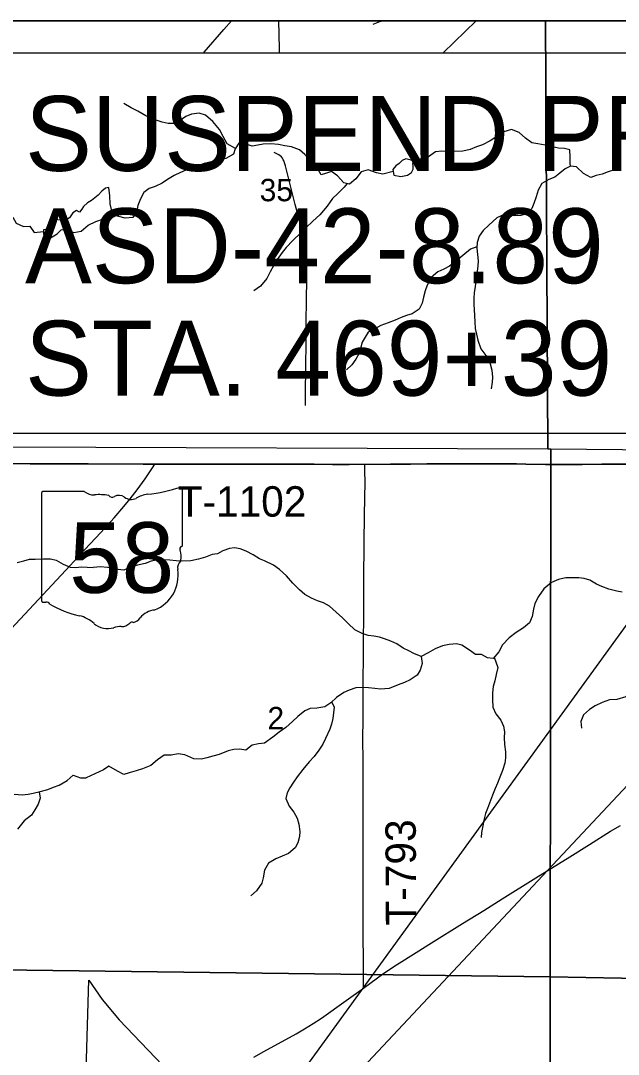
# Model space of a CAD drawing. Extents: x 0 to 34, y 0 to 22.
# Drawn here: x 9.674 to 10.792, y 18.968 to 20.9 of the extents above; entities that cross this region are included whole.
import ezdxf

# ---------------------------------------------------------------- set-up
doc = ezdxf.new("R2010")
doc.units = 0
for name, color, linetype in [('Default', 7, 'Continuous'), ('GM_X_Corporation', 7, 'Continuous'), ('GM_X_County_Road', 7, 'Continuous'), ('GM_X_Minor_Lake', 7, 'Continuous'), ('GM_X_Minor_River', 7, 'Continuous'), ('GM_X_Rail_Line', 7, 'Continuous'), ('GM_X_Section', 7, 'Continuous'), ('GM_X_Section_Text', 7, 'Continuous'), ('GM_X_State_Location', 7, 'Continuous'), ('GM_X_State_Route', 7, 'Continuous'), ('GM_X_State_Shield', 7, 'Continuous'), ('GM_X_Township_Road', 7, 'Continuous'), ('GM_X_Township_Road_Text', 7, 'Continuous'), ('GM_X_US_Route', 7, 'Continuous'), ('SH_Data', 7, 'Continuous'), ('SH_Text', 7, 'Continuous')]:
    doc.layers.add(name, color=color, linetype=linetype)

msp = doc.modelspace()

# ---------------------------------------------------------------- linework, layer by layer
at = {"layer": 'Default'}
for points in [[(10.6553, 20.9), (9.6521, 20.9), (9.6459, 20.1032), (10.6601, 20.1)], [(11.6608, 20.9), (10.6553, 20.9), (10.6601, 20.1), (10.6654, 20.0997), (11.669, 20.0904)]]:
    msp.add_lwpolyline(points, close=True, dxfattribs=at)
at = {"layer": 'GM_X_Corporation'}
msp.add_lwpolyline([(9.7941, 18.8528), (9.8017, 19.1068), (9.8263, 19.0703), (9.8583, 19.0322), (9.9932, 18.8913)], dxfattribs=at)
at = {"layer": 'GM_X_County_Road'}
msp.add_lwpolyline([(10.0161, 20.8398), (10.0173, 20.8412), (10.0538, 20.8835), (10.0681, 20.9)], dxfattribs=at)
at = {"layer": 'GM_X_Minor_Lake'}
for points in [[(10.4043, 20.639), (10.3941, 20.6416), (10.3872, 20.6389), (10.382, 20.6328), (10.3755, 20.6286), (10.3703, 20.6217), (10.3719, 20.6114), (10.3852, 20.6085), (10.3977, 20.6112), (10.4049, 20.6162), (10.4079, 20.6227), (10.4078, 20.6284)], [(10.4078, 20.6284), (10.4075, 20.6324), (10.4079, 20.6343), (10.4077, 20.6362), (10.4065, 20.6378), (10.4043, 20.639)], [(9.8004, 20.5175), (9.8145, 20.5244), (9.8289, 20.5294), (9.8403, 20.5307), (9.8452, 20.5421), (9.8416, 20.5577), (9.8407, 20.5729), (9.8387, 20.5884), (9.8326, 20.5869), (9.8255, 20.5815), (9.8191, 20.5739), (9.8065, 20.5638), (9.7989, 20.5596)], [(9.7989, 20.5596), (9.7913, 20.5528), (9.7882, 20.5475), (9.7841, 20.5418), (9.7784, 20.5449), (9.7715, 20.5407), (9.7651, 20.5316), (9.7586, 20.527), (9.7484, 20.527), (9.7393, 20.5282), (9.7344, 20.5149), (9.7287, 20.5107), (9.7169, 20.5092), (9.7165, 20.5005), (9.7298, 20.494), (9.7423, 20.5016), (9.7495, 20.5088), (9.759, 20.5096), (9.7734, 20.5039), (9.7871, 20.5065), (9.8004, 20.5175)]]:
    msp.add_lwpolyline(points, dxfattribs=at)
at = {"layer": 'GM_X_Minor_River'}
msp.add_line((10.3521, 20.9), (10.3452, 20.8979), dxfattribs=at)
for points in [[(10.3452, 20.8979), (10.3327, 20.8928)], [(10.0757, 20.661), (10.0603, 20.6695), (10.0526, 20.6832), (10.046, 20.6968), (10.0337, 20.7115), (10.0196, 20.7236), (10.0077, 20.7269), (9.9933, 20.7253), (9.9831, 20.7211), (9.9703, 20.7122), (9.9597, 20.7076), (9.9498, 20.7075), (9.9387, 20.7105), (9.9273, 20.7138), (9.9178, 20.7175), (9.9079, 20.7224), (9.8934, 20.731), (9.8804, 20.7374), (9.867, 20.7449)], [(10.7023, 20.6279), (10.7018, 20.6336), (10.7017, 20.6454), (10.7009, 20.6587), (10.691, 20.6609), (10.68, 20.662), (10.6685, 20.6642), (10.6548, 20.6675), (10.6411, 20.6701), (10.6301, 20.6719), (10.6179, 20.6805), (10.606, 20.6907), (10.5919, 20.6967), (10.5775, 20.6924), (10.5647, 20.6836), (10.5518, 20.6751), (10.5378, 20.6682), (10.5265, 20.6643), (10.5147, 20.6592), (10.5007, 20.6561), (10.484, 20.6556), (10.4745, 20.6555), (10.4619, 20.6562), (10.4498, 20.6546), (10.4366, 20.6457), (10.4237, 20.6415), (10.4069, 20.6373)], [(10.3708, 20.6184), (10.3514, 20.6132), (10.3392, 20.6157), (10.3239, 20.6213), (10.3107, 20.6174), (10.3009, 20.6044), (10.2892, 20.5945), (10.2786, 20.597), (10.2667, 20.6103), (10.2556, 20.6182), (10.2457, 20.6147), (10.2363, 20.6119), (10.2278, 20.6259), (10.2148, 20.6395), (10.2056, 20.6497), (10.1956, 20.6584), (10.1807, 20.664), (10.1678, 20.6662), (10.156, 20.6684), (10.1416, 20.6698), (10.1275, 20.6689), (10.1177, 20.6673), (10.107, 20.6657), (10.0956, 20.6694), (10.0823, 20.6709), (10.0752, 20.6602), (10.0718, 20.6502), (10.0575, 20.6422), (10.0427, 20.639), (10.0275, 20.6358), (10.0173, 20.6331), (10.0002, 20.6269), (9.9885, 20.623), (9.973, 20.6161), (9.9612, 20.6106), (9.9488, 20.6029), (9.9389, 20.596), (9.9257, 20.5899), (9.9143, 20.5863), (9.9041, 20.5787), (9.8981, 20.5672), (9.8933, 20.5543), (9.8904, 20.5424), (9.8836, 20.5321), (9.8692, 20.5309), (9.8434, 20.5379)], [(10.7962, 20.6222), (10.7844, 20.6213), (10.7726, 20.6174), (10.7617, 20.6132), (10.7503, 20.6108), (10.7401, 20.6069), (10.7263, 20.6141), (10.7137, 20.6269), (10.7023, 20.6279), (10.6924, 20.6229), (10.6826, 20.6149), (10.6728, 20.6076), (10.6618, 20.6029), (10.6486, 20.5956), (10.6419, 20.583), (10.6382, 20.5708), (10.6337, 20.5582), (10.63, 20.5487), (10.6198, 20.5391), (10.6096, 20.536), (10.5974, 20.5355), (10.5875, 20.5362), (10.578, 20.5377), (10.5648, 20.5315), (10.5493, 20.5177), (10.5388, 20.5077), (10.5313, 20.4974), (10.5279, 20.4856), (10.5273, 20.475), (10.5285, 20.4628), (10.5294, 20.4514), (10.5291, 20.4415), (10.5276, 20.4309), (10.5258, 20.4179), (10.5237, 20.4031), (10.5223, 20.3913), (10.5216, 20.3814), (10.5217, 20.3704), (10.5221, 20.3597), (10.5226, 20.3487), (10.5231, 20.3369), (10.5243, 20.3244), (10.5263, 20.3138), (10.5287, 20.3027), (10.5349, 20.2864), (10.546, 20.2717), (10.5519, 20.2588), (10.5554, 20.2467), (10.5562, 20.2338), (10.5559, 20.2243), (10.5541, 20.2121)], [(10.2846, 20.5956), (10.279, 20.5891), (10.2669, 20.5768), (10.2571, 20.5676), (10.247, 20.5535), (10.2338, 20.5374), (10.2206, 20.5255), (10.2071, 20.5129), (10.198, 20.5033), (10.1833, 20.4891), (10.1705, 20.4761), (10.163, 20.4665), (10.154, 20.4535), (10.1476, 20.4432), (10.1409, 20.4306), (10.1342, 20.4184), (10.1225, 20.4035), (10.11, 20.3951)], [(9.5265, 20.4611), (9.5394, 20.4657), (9.55, 20.4714), (9.561, 20.4763), (9.5629, 20.4862), (9.5629, 20.4998), (9.5758, 20.5108), (9.5899, 20.5176), (9.6024, 20.5267), (9.6145, 20.5366), (9.6255, 20.5324), (9.6361, 20.5309), (9.6464, 20.5328), (9.6593, 20.5328), (9.6653, 20.5218), (9.679, 20.5153), (9.6911, 20.5157), (9.6991, 20.5039), (9.7168, 20.5059)], [(10.5274, 20.4772), (10.5155, 20.473), (10.5008, 20.4611), (10.4868, 20.4492), (10.4763, 20.4411), (10.4657, 20.4357), (10.4539, 20.4307), (10.4415, 20.4199), (10.4344, 20.4054), (10.4307, 20.3952), (10.4274, 20.3833), (10.4248, 20.3723), (10.4192, 20.3609), (10.406, 20.352), (10.3953, 20.3489), (10.3855, 20.345), (10.3741, 20.3404), (10.3613, 20.335), (10.3473, 20.3303), (10.3351, 20.3237), (10.3242, 20.318), (10.3126, 20.2992), (10.3096, 20.2871), (10.3063, 20.2771), (10.3007, 20.2676), (10.2932, 20.2565), (10.2834, 20.2473)], [(10.7989, 19.8318), (10.789, 19.834), (10.7738, 19.8373), (10.7608, 19.8426), (10.7509, 19.847), (10.7383, 19.8542), (10.7277, 19.8575), (10.7178, 19.8586), (10.7067, 19.8589), (10.6935, 19.8584), (10.6798, 19.8556), (10.6669, 19.8498), (10.6526, 19.838), (10.6425, 19.8238), (10.6357, 19.8108), (10.6332, 19.8002), (10.6306, 19.7865), (10.6254, 19.7746), (10.6141, 19.7651), (10.6005, 19.7562), (10.5873, 19.7466), (10.5752, 19.7332), (10.5685, 19.7206), (10.5576, 19.708), (10.5473, 19.7091), (10.5358, 19.7154), (10.5248, 19.7153), (10.5134, 19.7232), (10.4988, 19.733), (10.4893, 19.7352), (10.4753, 19.734), (10.4628, 19.7316), (10.4491, 19.7258), (10.4363, 19.7185), (10.423, 19.7115), (10.4093, 19.7171), (10.3998, 19.722), (10.3895, 19.7269), (10.3776, 19.7352), (10.3666, 19.74), (10.3544, 19.7449), (10.3449, 19.7475), (10.3342, 19.7493), (10.3239, 19.7511), (10.3125, 19.7544), (10.2992, 19.7612), (10.2865, 19.7733), (10.2762, 19.7838), (10.2639, 19.7944), (10.2513, 19.8057), (10.2406, 19.8117), (10.2292, 19.8154), (10.2181, 19.8207), (10.2052, 19.8274), (10.1956, 19.8361), (10.183, 19.8489), (10.1714, 19.8625), (10.158, 19.8742), (10.1466, 19.8821), (10.1302, 19.8903), (10.1206, 19.8944), (10.1088, 19.9016), (10.0958, 19.9087), (10.0844, 19.9128), (10.0738, 19.915), (10.0643, 19.9134), (10.0522, 19.9088), (10.0419, 19.9037), (10.0324, 19.9025), (10.0196, 19.8975), (10.0067, 19.8932), (9.9923, 19.8904), (9.9771, 19.89), (9.9649, 19.8906), (9.9531, 19.8917), (9.9421, 19.8924), (9.9277, 19.8919), (9.9178, 19.8895)], [(9.6673, 19.8873), (9.6798, 19.8907), (9.6904, 19.8938), (9.7014, 19.8934), (9.717, 19.8941), (9.7299, 19.8941), (9.7401, 19.8915), (9.7534, 19.8839), (9.7663, 19.8785), (9.7769, 19.8778), (9.7871, 19.8793), (9.8097, 19.8781)], [(9.9178, 19.8895), (9.9068, 19.8853), (9.8928, 19.8821), (9.8792, 19.8786), (9.8671, 19.8732), (9.8507, 19.8746), (9.8362, 19.8779), (9.8233, 19.8789), (9.8097, 19.8781)], [(10.423, 19.7115), (10.4247, 19.6983), (10.421, 19.6861), (10.4154, 19.6765), (10.4025, 19.6681), (10.3919, 19.663), (10.3798, 19.6588), (10.3631, 19.6518), (10.3468, 19.6505), (10.3362, 19.652), (10.3248, 19.653), (10.3145, 19.6537), (10.3008, 19.6529), (10.2883, 19.6486), (10.2785, 19.6443), (10.2649, 19.6347), (10.2543, 19.6251), (10.2426, 19.6178), (10.2282, 19.6151), (10.2153, 19.6146), (10.2054, 19.6103), (10.1926, 19.5996), (10.1821, 19.59), (10.17, 19.5789), (10.1575, 19.5701), (10.1455, 19.5608), (10.1303, 19.5497), (10.119, 19.5485), (10.1072, 19.5457), (10.0951, 19.5365), (10.0841, 19.5383), (10.0727, 19.5379), (10.0621, 19.5351), (10.0454, 19.5282), (10.0337, 19.525), (10.0223, 19.5219), (10.0121, 19.5195), (9.9976, 19.5202), (9.9809, 19.5277), (9.9687, 19.5299), (9.9554, 19.5271), (9.9425, 19.527), (9.93, 19.5186), (9.9176, 19.5078), (9.902, 19.5016), (9.8903, 19.4977), (9.877, 19.4942), (9.8672, 19.4911), (9.8554, 19.4975), (9.8389, 19.5069), (9.8287, 19.4999), (9.7964, 19.4847)], [(10.5598, 19.7106), (10.5664, 19.6909), (10.5631, 19.678), (10.5606, 19.6662), (10.5576, 19.6555), (10.5566, 19.6437), (10.5567, 19.6312), (10.5572, 19.6171), (10.5626, 19.6046), (10.5718, 19.5925), (10.5772, 19.5812), (10.5788, 19.5709), (10.5782, 19.5603), (10.5786, 19.5473), (10.5807, 19.5337), (10.5808, 19.5219), (10.5797, 19.5124), (10.5753, 19.4986), (10.57, 19.4861), (10.5656, 19.475), (10.5611, 19.4651), (10.5566, 19.4525), (10.5525, 19.4426), (10.547, 19.4277), (10.5436, 19.4182), (10.5403, 19.4056), (10.5381, 19.3953), (10.5356, 19.3828), (10.5353, 19.3733)], [(11.0087, 19.6855), (10.9627, 19.6848), (10.9499, 19.6782), (10.94, 19.6736), (10.929, 19.6689), (10.9154, 19.6631), (10.9056, 19.6615), (10.896, 19.6645), (10.8838, 19.6686), (10.8697, 19.6727), (10.8542, 19.6672), (10.8425, 19.6599), (10.8304, 19.6522), (10.8195, 19.6453), (10.8055, 19.6361), (10.7888, 19.6314), (10.7755, 19.6305), (10.7615, 19.6255), (10.7486, 19.6193), (10.7377, 19.6128), (10.7263, 19.6028), (10.7215, 19.5898), (10.7231, 19.5777)], [(10.2558, 19.6265), (10.2601, 19.6168), (10.259, 19.6065), (10.258, 19.5955), (10.2554, 19.5852), (10.2521, 19.5757), (10.2439, 19.5585), (10.239, 19.5478), (10.2315, 19.5364), (10.2229, 19.5249), (10.2138, 19.5146), (10.2018, 19.5004), (10.1909, 19.4867), (10.1841, 19.4767), (10.1774, 19.4664), (10.1725, 19.4569), (10.17, 19.4462), (10.1762, 19.4318), (10.1846, 19.4208), (10.1912, 19.4095), (10.1943, 19.3981), (10.1963, 19.3844), (10.1952, 19.3749), (10.1923, 19.3635), (10.1874, 19.354), (10.1746, 19.3432), (10.1633, 19.3382), (10.1511, 19.3335), (10.1375, 19.3251), (10.13, 19.3121), (10.1275, 19.2976), (10.1253, 19.2881), (10.1152, 19.2736), (10.1046, 19.264)], [(9.6621, 19.4544), (9.6769, 19.4532), (9.6879, 19.454), (9.6974, 19.4563), (9.7107, 19.4593), (9.7247, 19.4631), (9.7357, 19.4672), (9.746, 19.471), (9.7611, 19.4797), (9.7721, 19.49), (9.7858, 19.4847), (9.7964, 19.4847)], [(9.7086, 19.4588), (9.7103, 19.4468), (9.7069, 19.4354), (9.7008, 19.4251), (9.694, 19.4153), (9.6807, 19.4043), (9.6682, 19.3891)]]:
    msp.add_lwpolyline(points, dxfattribs=at)
at = {"layer": 'GM_X_Rail_Line'}
msp.add_line((10.4639, 20.8398), (10.5261, 20.9), dxfattribs=at)
for points in [[(11.5404, 20.9), (7.1189, 20.9)], [(9.6605, 20.0726), (9.6916, 20.0723), (9.7226, 20.0726), (9.7444, 20.0725), (9.7755, 20.0723), (9.8003, 20.0722), (9.8469, 20.072), (9.9028, 20.0718), (9.9183, 20.0715), (9.9247, 20.0716), (9.9401, 20.0717), (9.9743, 20.0715), (9.9836, 20.0716), (10.0084, 20.0714), (10.0426, 20.0715), (10.0892, 20.0716), (10.1327, 20.0716), (10.2064, 20.0715), (10.2072, 20.0715), (10.2227, 20.0714), (10.2569, 20.0712), (10.288, 20.0712), (10.3128, 20.0713), (10.3173, 20.0713), (10.3439, 20.0713), (10.3656, 20.0715), (10.4029, 20.0717), (10.4339, 20.0722), (10.4666, 20.0724), (10.5023, 20.0724), (10.5209, 20.0724), (10.5395, 20.0724), (10.5582, 20.0724), (10.6013, 20.0723), (10.6187, 20.0718), (10.6555, 20.0713), (10.6897, 20.0711), (10.7239, 20.0713), (10.7612, 20.0715), (10.8078, 20.0717)]]:
    msp.add_lwpolyline(points, dxfattribs=at)
at = {"layer": 'GM_X_Section'}
for points in [[(9.6432, 20.1032), (9.6459, 20.1032), (10.6601, 20.1), (10.6654, 20.0997), (10.6641, 19.1128), (9.6363, 19.1257)], [(11.669, 20.0904), (11.6646, 19.0944), (10.6641, 19.1128), (10.6654, 20.0997)], [(10.6641, 19.1128), (10.6649, 18.109), (9.6357, 18.1129), (9.6363, 19.1257)], [(11.6646, 19.0944), (11.6666, 18.0929), (10.6649, 18.109), (10.6641, 19.1128)]]:
    msp.add_lwpolyline(points, close=True, dxfattribs=at)
at = {"layer": 'GM_X_State_Route'}
for points in [[(10.1578, 20.8398), (10.1578, 20.8482), (10.1571, 20.9)], [(9.4869, 19.582), (9.4972, 19.5931), (9.5523, 19.6522), (9.6562, 19.7635), (9.7665, 19.8817), (9.7939, 19.9115), (9.8237, 19.9431), (9.8487, 19.9707), (9.867, 19.9918), (9.8789, 20.0062), (9.8921, 20.0234), (9.9066, 20.0435), (9.9205, 20.0641), (9.9249, 20.071)]]:
    msp.add_lwpolyline(points, dxfattribs=at)
at = {"layer": 'GM_X_State_Shield'}
for p, q in [((9.7131, 20.0166), (9.7131, 19.8165)), ((9.793, 20.02), (9.7157, 20.02)), ((9.9768, 19.9203), (9.9768, 20.025)), ((9.9768, 19.9203), (9.9768, 19.9203))]:
    msp.add_line(p, q, dxfattribs=at)
for centre, radius, start, end in [((9.7162, 20.017), 0.00305, 98.1301, 188.1301), ((9.8113, 20.0433), 0.0296, 231.6195, 271.1119), ((9.8829, 20.2929), 0.2796, 275.8445, 288.9065), ((9.9739, 20.0254), 0.00294, 351.8621, 97.738), ((9.8212, 19.9077), 0.1064, 80.4867, 94.9883), ((9.8453, 20.018), 0.00855, 219.7921, 297.1024), ((9.8579, 19.9949), 0.0178, 54.4667, 119.1411), ((9.8808, 20.0266), 0.0214, 233.8562, 294.8282), ((9.9186, 19.9589), 0.0563, 97.3462, 120.7689), ((9.9737, 19.9199), 0.00314, 289.6038, 7.7341), ((9.9761, 19.9126), 0.00454, 107.944, 210.337), ((9.9472, 19.8994), 0.0273, 340.033, 23.6496), ((9.9873, 19.8765), 0.0198, 136.8065, 186.9296), ((9.8986, 19.8632), 0.0699, 292.3089, 8.9858), ((9.7162, 19.816), 0.00308, 171.9584, 258.3066), ((9.7167, 19.8365), 0.0235, 267.339, 280.6039), ((9.7215, 19.8049), 0.00848, 29.7484, 93.2717), ((9.8285, 19.9847), 0.2019, 240.4129, 257.1985), ((9.7683, 19.7266), 0.0632, 47.1842, 75.836), ((9.928, 19.7603), 0.0383, 94.4031, 142.5768), ((9.8367, 19.8039), 0.0401, 230.7004, 286.2918), ((9.8598, 19.7347), 0.0329, 85.6951, 111.2099), ((9.8628, 19.7889), 0.0214, 268.777, 315.5493), ((9.8821, 19.7696), 0.00601, 65.7517, 132.6484), ((9.8795, 19.7971), 0.0226, 282.8732, 323.2771)]:
    msp.add_arc(centre, radius, start, end, dxfattribs=at)
at = {"layer": 'GM_X_Township_Road'}
for points in [[(10.2091, 20.4257), (10.2093, 20.4407), (10.209, 20.4531), (10.2085, 20.4624), (10.208, 20.4691), (10.2071, 20.4751), (10.2028, 20.4952), (10.1977, 20.5167), (10.1921, 20.5382), (10.1872, 20.5561), (10.1764, 20.6014), (10.1694, 20.6285), (10.1676, 20.6345), (10.1665, 20.6374), (10.1652, 20.6402), (10.1636, 20.6428), (10.1617, 20.6452), (10.1594, 20.6473), (10.1568, 20.6491), (10.1541, 20.6506), (10.1484, 20.6536)], [(10.207, 20.1808), (10.2069, 20.2046), (10.2074, 20.2512), (10.2079, 20.3012), (10.208, 20.3324), (10.2085, 20.3817), (10.209, 20.4127), (10.2091, 20.4257)], [(9.5302, 20.0726), (9.5364, 20.0726), (9.5675, 20.0723), (9.611, 20.0723), (9.6607, 20.0721), (9.6918, 20.0717), (9.7228, 20.072), (9.7446, 20.072), (9.7757, 20.0718), (9.8005, 20.0717), (9.8471, 20.0715), (9.903, 20.0712), (9.9186, 20.071), (9.9249, 20.071)], [(9.9249, 20.071), (9.9403, 20.0711), (9.9745, 20.071), (9.9838, 20.071), (10.0086, 20.0709), (10.0428, 20.0709), (10.0894, 20.071), (10.1329, 20.071), (10.2066, 20.0709)], [(10.2066, 20.0709), (10.2074, 20.0709), (10.2229, 20.0709), (10.2571, 20.0707), (10.2882, 20.0706), (10.313, 20.0708), (10.3175, 20.0708)], [(10.3153, 19.0917), (10.3149, 19.1372), (10.3148, 19.1961), (10.3148, 19.2271), (10.3147, 19.2426), (10.3145, 19.255), (10.3145, 19.3016), (10.3144, 19.3264), (10.3146, 19.3667), (10.3146, 19.4442), (10.3146, 19.4876), (10.3143, 19.5155), (10.3142, 19.559), (10.3143, 19.5931), (10.3146, 19.652), (10.3153, 19.7265), (10.3158, 19.801), (10.3158, 19.8537), (10.3165, 19.9251), (10.3172, 19.9747), (10.3177, 20.0088), (10.3181, 20.0367), (10.3178, 20.0584), (10.3176, 20.066), (10.3175, 20.0708)], [(10.3175, 20.0708), (10.3441, 20.0708), (10.3659, 20.0709), (10.4031, 20.0711), (10.4341, 20.0717), (10.4668, 20.0718), (10.5025, 20.0719), (10.5211, 20.0719), (10.5397, 20.0718), (10.5584, 20.0719), (10.6015, 20.0717), (10.619, 20.0713), (10.6558, 20.0707), (10.6899, 20.0706), (10.7241, 20.0707), (10.7614, 20.0709), (10.808, 20.0712), (10.8402, 20.0712)]]:
    msp.add_lwpolyline(points, dxfattribs=at)
at = {"layer": 'GM_X_US_Route'}
msp.add_lwpolyline([(10.1098, 18.9627), (10.1289, 18.9731), (10.189, 19.0061), (10.2051, 19.0155), (10.221, 19.0254), (10.2365, 19.0359), (10.2829, 19.0684), (10.3153, 19.0917), (10.3535, 19.1195), (10.3767, 19.135), (10.4136, 19.1581), (10.4425, 19.1764), (10.5006, 19.2123), (10.5401, 19.237), (10.5742, 19.2586), (10.6375, 19.2981), (10.7009, 19.3374), (10.7377, 19.3604), (10.7774, 19.3849), (10.7961, 19.396)], dxfattribs=at)
at = {"layer": 'SH_Data'}
msp.add_line((4.7404, 20.9), (11.5404, 20.9), dxfattribs=at)
at = {"layer": 'SH_Text'}
msp.add_line((9.6368, 20.8398), (11.4252, 20.8398), dxfattribs=at)
msp.add_lwpolyline([(11.4252, 20.8398), (11.4252, 20.1282), (9.6368, 20.1282)], dxfattribs=at)
msp.add_lwpolyline([(11.0666, 20.1282), (9.8384, 18.436), (11.4252, 20.1282)], close=True, dxfattribs=at)

# ---------------------------------------------------------------- texts
at = {"layer": 'GM_X_Section_Text'}
for s, height, p in [('35', 0.04186, (10.121, 20.5625)), ('2', 0.0419, (10.1356, 19.5754))]:
    msp.add_text(s, height=height, rotation=0, dxfattribs=at).set_placement(p)
at = {"layer": 'GM_X_State_Location'}
for s in ['s', 'r']:
    msp.add_text(s, height=0.000189, dxfattribs=at).set_placement((9.842, 19.9032))
msp.add_text('58', height=0.000189, rotation=0, dxfattribs=at).set_placement((9.7943, 19.8894))
at = {"layer": 'GM_X_State_Shield'}
msp.add_text('58', height=0.13184, dxfattribs=at).set_placement((9.7649, 19.8306))
at = {"layer": 'GM_X_Township_Road_Text'}
for s, rotation, p in [('T-1102', 0, (9.9676, 19.973)), ('T-793', 90.2801, (10.4138, 19.2088))]:
    msp.add_text(s, height=0.05682, rotation=rotation, dxfattribs=at).set_placement(p)
at = {"layer": 'SH_Text'}
for s, p in [('SUSPEND PROJECT', (9.6823, 20.6192)), ('ASD-42-8.89', (9.6823, 20.4092)), ('STA. 469+39', (9.6823, 20.1992))]:
    msp.add_text(s, height=0.14, dxfattribs=at).set_placement(p)

doc.saveas('drawing.dxf')
